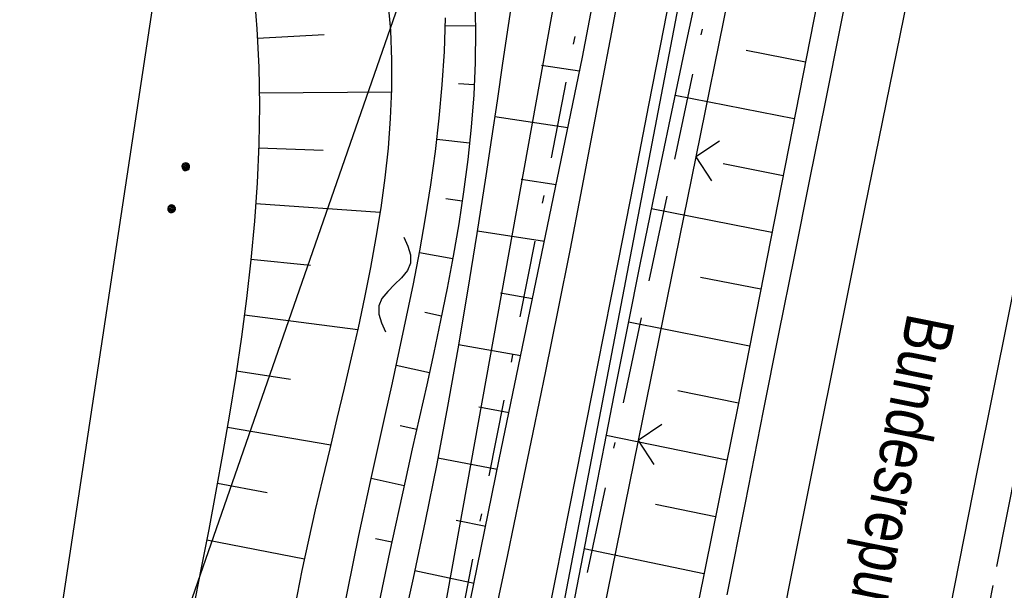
# Model space of a CAD drawing. Extents: x 510526 to 513920, y 467229 to 478797.
# Tile 310 of 467: x 512019 to 512070, y 475111 to 475141. Entities that reach past the tile are written whole.
import ezdxf

# ---------------------------------------------------------------- set-up
doc = ezdxf.new("R2010")
doc.units = 0
doc.header["$LTSCALE"] = 10
doc.header["$MEASUREMENT"] = 0
for name, pattern in [('ACAD_ISO16W100', [73, 15, -6.5, 15, -6.5, 15, -7, 1, -7]), ('ACHSE', [5.5, 4, -0.5, 0.5, -0.5]), ('LT00', [0]), ('LT08', [0.42, 0.2, -0.1, 0.02, -0.1])]:
    doc.linetypes.add(name, pattern=pattern)
doc.layers.get('0').update_dxf_attribs({"linetype": 'LT00'})
for name, color, linetype in [('--WASSER_NUTZUNG', 180, 'Continuous'), ('-AX-020', 250, 'ACHSE'), ('BAB-KABEL', 220, 'ACAD_ISO16W100'), ('BRD', 255, 'Continuous'), ('DFK_AB_L', 21, 'LT00'), ('DFK_KATASTER', 250, 'LT00'), ('DFK_NUTZUNG', 250, 'LT00'), ('STROM_UNTER', 80, 'LT08'), ('V90_AFBR_BAB', 250, 'LT00'), ('V90_BOESCH', 250, 'LT00'), ('V90_BOSCHUNG', 250, 'LT00'), ('V90_LD_MARK', 250, 'LT00'), ('V90_ZAUN', 40, 'LT00')]:
    doc.layers.add(name, color=color, linetype=linetype)
doc.styles.add('Beschrift', font='ARIAL.TTF')

# ---------------------------------------------------------------- blocks, each defined once
blk = doc.blocks.new('SYMB0024')
at = {"color": 0, "linetype": 'ByBlock'}
for p, q in [((-0.5, 0.5), (0, 0)), ((0, 0), (0.5, 0.5))]:
    blk.add_line(p, q, dxfattribs=at)
blk = doc.blocks.new('SYMB7251')
at = {"color": 0, "linetype": 'ByBlock'}
for points in [[(-0.25, 0), (-0.208333, 0.028889), (-0.166667, 0.051111), (-0.125, 0.06), (-0.083333, 0.051111), (-0.041667, 0.028889), (0, 0)], [(0, 0), (0.041667, -0.028889), (0.083333, -0.051111), (0.125, -0.06), (0.166667, -0.051111), (0.208333, -0.028889), (0.25, 0)]]:
    blk.add_lwpolyline(points, dxfattribs=at)
blk = doc.blocks.new('SYMB7112')
at = {"color": 0, "linetype": 'ByBlock'}
for p, q in [((-0.13, 0.012919), (-0.13, -0.012919)), ((-0.125, -0.017105), (-0.125, 0.017105)), ((-0.12, 0.019164), (-0.12, -0.019164)), ((-0.115, -0.019796), (-0.115, 0.019796)), ((-0.11, 0.019164), (-0.11, -0.019164)), ((-0.105, -0.017105), (-0.105, 0.017105)), ((-0.1, 0.012919), (-0.1, -0.012919)), ((-0.095, -0.000126), (-0.095, 0.000146)), ((0.1, 0.012919), (0.1, -0.012919)), ((0.105, -0.017105), (0.105, 0.017105)), ((0.11, 0.019164), (0.11, -0.019164)), ((0.115, -0.019796), (0.115, 0.019796)), ((0.12, 0.019164), (0.12, -0.019164)), ((0.125, -0.017105), (0.125, 0.017105)), ((0.13, 0.012919), (0.13, -0.012919)), ((0.135, -0.000126), (0.135, 0.000146))]:
    blk.add_line(p, q, dxfattribs=at)
for points in [[(-0.095, 0), (-0.096981, 0.008678), (-0.10253, 0.015637), (-0.11055, 0.019499), (-0.11945, 0.019499), (-0.12747, 0.015637), (-0.133019, 0.008678), (-0.135, 0)], [(-0.135, 0), (-0.133019, -0.008678), (-0.12747, -0.015637), (-0.11945, -0.019499), (-0.11055, -0.019499), (-0.10253, -0.015637), (-0.096981, -0.008678), (-0.095, 0)], [(0.135, 0), (0.133019, 0.008678), (0.12747, 0.015637), (0.11945, 0.019499), (0.11055, 0.019499), (0.10253, 0.015637), (0.096981, 0.008678), (0.095, 0)], [(0.095, 0), (0.096981, -0.008678), (0.10253, -0.015637), (0.11055, -0.019499), (0.11945, -0.019499), (0.12747, -0.015637), (0.133019, -0.008678), (0.135, 0)]]:
    blk.add_lwpolyline(points, dxfattribs=at)

msp = doc.modelspace()

# ---------------------------------------------------------------- linework, layer by layer
at = {"layer": '-AX-020', "ltscale": 0.2, "flags": 128}
msp.add_lwpolyline([(513881.716, 478796.972), (513877.87, 478787.354), (513870.367, 478768.801), (513862.788, 478750.278), (513855.137, 478731.786), (513847.411, 478713.324), (513839.611, 478694.893), (513831.738, 478676.494), (513823.791, 478658.127), (513815.771, 478639.791), (513807.678, 478621.487), (513799.512, 478603.216), (513791.272, 478584.978), (513782.96, 478566.773), (513774.576, 478548.601), (513766.118, 478530.463), (513757.588, 478512.359), (513748.986, 478494.289), (513740.312, 478476.254), (513731.565, 478458.253), (513722.747, 478440.287), (513713.857, 478422.357), (513704.896, 478404.463), (513695.863, 478386.605), (513686.758, 478368.782), (513677.583, 478350.997), (513668.336, 478333.248), (513659.019, 478315.536), (513649.63, 478297.862), (513640.172, 478280.225), (513630.643, 478262.626), (513621.043, 478245.066), (513611.374, 478227.544), (513601.634, 478210.061), (513591.825, 478192.617), (513586.745, 478183.647), (513576.83, 478166.262), (513566.848, 478148.917), (513556.8, 478131.609), (513546.688, 478114.338), (513536.514, 478097.104), (513526.28, 478079.906), (513515.988, 478062.743), (513505.638, 478045.613), (513495.234, 478028.517), (513484.778, 478011.453), (513474.27, 477994.421), (513463.712, 477977.419), (513453.108, 477960.447), (513442.457, 477943.503), (513431.762, 477926.587), (513421.026, 477909.698), (513410.248, 477892.835), (513399.432, 477875.997), (513388.579, 477859.182), (513377.691, 477842.39), (513366.769, 477825.62), (513355.815, 477808.871), (513344.831, 477792.142), (513333.819, 477775.431), (513322.78, 477758.738), (513311.715, 477742.062), (513300.628, 477725.401), (513289.519, 477708.754), (513278.389, 477692.121), (513267.242, 477675.5), (513256.078, 477658.891), (513244.899, 477642.291), (513233.706, 477625.7), (513222.502, 477609.117), (513211.288, 477592.542), (513200.066, 477575.971), (513188.837, 477559.405), (513177.603, 477542.843), (513166.366, 477526.282), (513154.797, 477509.239), (513142.496, 477491.114), (513130.197, 477472.988), (513117.902, 477454.859), (513105.613, 477436.726), (513093.333, 477418.587), (513081.064, 477400.44), (513068.808, 477382.285), (513056.567, 477364.119), (513044.344, 477345.942), (513032.141, 477327.752), (513019.958, 477309.547), (513007.8, 477291.325), (512995.668, 477273.087), (512983.565, 477254.83), (512971.492, 477236.552), (512959.452, 477218.253), (512947.447, 477199.931), (512935.479, 477181.584), (512923.551, 477163.212), (512911.665, 477144.812), (512899.822, 477126.385), (512888.026, 477107.927), (512876.279, 477089.439), (512864.582, 477070.918), (512852.939, 477052.364), (512841.352, 477033.775), (512829.822, 477015.15), (512818.352, 476996.488), (512806.945, 476977.787), (512795.603, 476959.048), (512789.644, 476949.141), (512778.405, 476930.339), (512767.236, 476911.496), (512756.135, 476892.613), (512745.103, 476873.688), (512734.14, 476854.724), (512723.246, 476835.72), (512712.422, 476816.676), (512701.668, 476797.593), (512690.983, 476778.471), (512680.369, 476759.309), (512669.824, 476740.11), (512659.35, 476720.871), (512648.946, 476701.595), (512638.612, 476682.281), (512628.349, 476662.929), (512618.157, 476643.54), (512608.036, 476624.113), (512597.985, 476604.65), (512588.006, 476585.15), (512578.098, 476565.614), (512568.261, 476546.042), (512558.497, 476526.434), (512548.803, 476506.791), (512539.182, 476487.112), (512529.632, 476467.399), (512520.155, 476447.65), (512510.749, 476427.867), (512501.416, 476408.05), (512492.156, 476388.199), (512482.968, 476368.314), (512473.852, 476348.396), (512464.81, 476328.445), (512455.84, 476308.46), (512446.944, 476288.443), (512438.12, 476268.394), (512429.37, 476248.313), (512420.694, 476228.2), (512412.09, 476208.055), (512403.561, 476187.879), (512395.105, 476167.672), (512386.723, 476147.434), (512378.415, 476127.166), (512370.181, 476106.867), (512362.021, 476086.539), (512353.936, 476066.181), (512345.925, 476045.794), (512337.988, 476025.377), (512330.127, 476004.932), (512322.339, 475984.458), (512314.627, 475963.955), (512306.989, 475943.425), (512299.427, 475922.867), (512291.94, 475902.281), (512284.528, 475881.669), (512277.191, 475861.029), (512269.93, 475840.362), (512262.744, 475819.67), (512255.634, 475798.951), (512248.599, 475778.206), (512241.641, 475757.436), (512234.758, 475736.641), (512227.951, 475715.82), (512221.221, 475694.975), (512214.566, 475674.105), (512207.988, 475653.211), (512201.487, 475632.294), (512200.128, 475627.887), (512194.281, 475608.791), (512188.5, 475589.674), (512182.785, 475570.538), (512177.137, 475551.381), (512171.56, 475532.204), (512166.053, 475513.007), (512160.618, 475493.788), (512155.257, 475474.55), (512149.971, 475455.29), (512148.09, 475448.361), (512142.908, 475429.074), (512137.804, 475409.765), (512132.778, 475390.436), (512127.829, 475371.088), (512122.957, 475351.719), (512118.163, 475332.332), (512113.447, 475312.925), (512108.808, 475293.499), (512104.247, 475274.055), (512099.765, 475254.593), (512095.36, 475235.113), (512091.033, 475215.616), (512086.785, 475196.101), (512082.614, 475176.57), (512078.522, 475157.022), (512074.508, 475137.458), (512070.573, 475117.878), (512066.716, 475098.282), (512063.238, 475080.246), (512059.532, 475060.621), (512055.901, 475040.983), (512052.344, 475021.33), (512048.857, 475001.665), (512045.438, 474981.988), (512042.084, 474962.3), (512038.794, 474942.602), (512035.562, 474922.893), (512032.388, 474903.175), (512029.269, 474883.449), (512026.201, 474863.714), (512023.183, 474843.972), (512020.21, 474824.222), (512017.282, 474804.467), (512014.394, 474784.705), (512011.544, 474764.937), (512008.73, 474745.165), (512005.949, 474725.388), (512003.198, 474705.607), (512000.474, 474685.821), (511997.775, 474666.033), (511995.098, 474646.242), (511992.439, 474626.448), (511989.798, 474606.651), (511987.169, 474586.854), (511984.552, 474567.054), (511981.943, 474547.253), (511979.34, 474527.452), (511976.744, 474507.689), (511975.127, 474495.377), (511973.477, 474482.815), (511971.825, 474470.254), (511970.169, 474457.693), (511968.506, 474445.133), (511966.835, 474432.574), (511965.154, 474420.016), (511963.46, 474407.46), (511961.752, 474394.906), (511960.027, 474382.355), (511958.283, 474369.806), (511956.518, 474357.259), (511954.73, 474344.717), (511952.918, 474332.177), (511951.078, 474319.642), (511949.209, 474307.111), (511947.309, 474294.584), (511945.376, 474282.063), (511943.407, 474269.547), (511941.4, 474257.038), (511939.355, 474244.534), (511937.267, 474232.038), (511935.137, 474219.549), (511932.96, 474207.067), (511930.736, 474194.594), (511928.462, 474182.131), (511926.136, 474169.676), (511923.757, 474157.232), (511921.321, 474144.799), (511918.829, 474132.377), (511916.276, 474119.967), (511913.661, 474107.57), (511910.982, 474095.187), (511908.238, 474082.818), (511905.425, 474070.464), (511902.544, 474058.127), (511899.59, 474045.806), (511896.562, 474033.504), (511893.47, 474021.261), (511890.29, 474008.997), (511887.033, 473996.753), (511883.699, 473984.53), (511880.287, 473972.328), (511876.798, 473960.148), (511873.233, 473947.991), (511869.591, 473935.856), (511865.873, 473923.745), (511862.077, 473911.656), (511858.206, 473899.593), (511854.259, 473887.554), (511850.236, 473875.54), (511846.136, 473863.552), (511841.962, 473851.59), (511837.711, 473839.654), (511833.386, 473827.746), (511828.985, 473815.865), (511824.51, 473804.012), (511819.96, 473792.188), (511815.335, 473780.392), (511810.636, 473768.626), (511805.863, 473756.89), (511801.015, 473745.185), (511796.094, 473733.51), (511791.099, 473721.866), (511786.031, 473710.255), (511780.889, 473698.675), (511775.675, 473687.128), (511770.388, 473675.615), (511765.028, 473664.135), (511759.596, 473652.689), (511754.091, 473641.278), (511748.515, 473629.901), (511742.867, 473618.56), (511737.147, 473607.255), (511731.356, 473595.986), (511725.494, 473584.754), (511719.562, 473573.559), (511713.558, 473562.402), (511707.485, 473551.283), (511701.341, 473540.203), (511695.128, 473529.162), (511688.845, 473518.159), (511682.492, 473507.198), (511676.07, 473496.276), (511669.58, 473485.395), (511663.021, 473474.555), (511656.394, 473463.757), (511649.699, 473453.001), (511642.935, 473442.288), (511636.105, 473431.617), (511629.207, 473420.99), (511622.242, 473410.406), (511615.211, 473399.867), (511608.113, 473389.372), (511600.949, 473378.922), (511593.719, 473368.518), (511586.423, 473358.16), (511579.062, 473347.848), (511571.637, 473337.582), (511564.147, 473327.364), (511556.592, 473317.193), (511548.973, 473307.07), (511541.291, 473296.996), (511533.545, 473286.969), (511525.735, 473276.993), (511517.863, 473267.066), (511509.929, 473257.188), (511501.932, 473247.361), (511493.873, 473237.584), (511485.753, 473227.859), (511477.572, 473218.186), (511475.548, 473215.811), (511467.291, 473206.202), (511458.976, 473196.642), (511450.605, 473187.132), (511442.182, 473177.667), (511433.709, 473168.249), (511425.188, 473158.872), (511416.622, 473149.537), (511408.014, 473140.241), (511399.365, 473130.982), (511390.679, 473121.758), (511381.958, 473112.568), (511373.205, 473103.409), (511364.421, 473094.278), (511355.61, 473085.175), (511346.772, 473076.096), (511337.912, 473067.039), (511329.031, 473058.003), (511320.132, 473048.986), (511311.216, 473039.984), (511302.286, 473030.997), (511293.345, 473022.02), (511284.394, 473013.053), (511275.436, 473004.094), (511266.473, 472995.139), (511255.909, 472984.591), (511236.789, 472965.502), (511230.177, 472958.9), (511223.567, 472952.294), (511216.964, 472945.683), (511210.368, 472939.063), (511203.785, 472932.433), (511197.215, 472925.788), (511190.663, 472919.125), (511184.131, 472912.443), (511177.622, 472905.739), (511171.139, 472899.01), (511164.685, 472892.252), (511158.263, 472885.464), (511151.877, 472878.643), (511145.529, 472871.786), (511139.222, 472864.891), (511132.96, 472857.955), (511126.746, 472850.976), (511120.583, 472843.952), (511114.476, 472836.881), (511109.32, 472830.82), (511103.322, 472823.655), (511097.386, 472816.438), (511091.511, 472809.171), (511085.699, 472801.854), (511079.95, 472794.488), (511074.265, 472787.072), (511068.642, 472779.609), (511063.084, 472772.097), (511057.591, 472764.538), (511052.162, 472756.933), (511046.799, 472749.281), (511041.501, 472741.584), (511036.27, 472733.841), (511031.105, 472726.054), (511026.007, 472718.223), (511020.976, 472710.349), (511016.012, 472702.431), (511011.117, 472694.472), (511006.29, 472686.471), (511001.532, 472678.429), (510996.842, 472670.347), (510992.223, 472662.225), (510987.672, 472654.063), (510983.192, 472645.863), (510978.782, 472637.625), (510974.443, 472629.349), (510970.175, 472621.036), (510965.978, 472612.687), (510961.853, 472604.303), (510957.799, 472595.883), (510953.818, 472587.43), (510949.91, 472578.942), (510946.074, 472570.422), (510942.311, 472561.868), (510938.622, 472553.283), (510935.007, 472544.666), (510931.465, 472536.02), (510927.997, 472527.343), (510924.604, 472518.636), (510921.286, 472509.901), (510918.042, 472501.138), (510914.874, 472492.347), (510911.781, 472483.529), (510908.763, 472474.686), (510905.821, 472465.817), (510902.956, 472456.923), (510900.166, 472448.004), (510897.454, 472439.062), (510894.817, 472430.098), (510892.258, 472421.111), (510889.776, 472412.102), (510887.37, 472403.073), (510885.043, 472394.023), (510882.792, 472384.954), (510880.62, 472375.866), (510878.525, 472366.759), (510876.509, 472357.635), (510874.57, 472348.494), (510872.71, 472339.337), (510870.929, 472330.164), (510869.226, 472320.976), (510867.602, 472311.774), (510866.056, 472302.558), (510864.59, 472293.33), (510863.202, 472284.089), (510861.894, 472274.837), (510860.665, 472265.574), (510859.516, 472256.301), (510858.445, 472247.018), (510857.455, 472237.726), (510856.544, 472228.427), (510855.712, 472219.119), (510854.96, 472209.806), (510854.288, 472200.485), (510853.696, 472191.159), (510853.184, 472181.829), (510852.752, 472172.495), (510852.399, 472163.157), (510852.127, 472153.817), (510851.934, 472144.475), (510851.822, 472135.131), (510851.789, 472125.787), (510851.836, 472116.443), (510851.964, 472107.1), (510852.009, 472104.711), (510852.237, 472095.37), (510852.543, 472086.03), (510852.927, 472076.694), (510853.387, 472067.361), (510853.922, 472058.032), (510854.53, 472048.707), (510855.21, 472039.388), (510855.961, 472030.074), (510856.782, 472020.766), (510857.671, 472011.464), (510858.627, 472002.169), (510859.649, 471992.88), (510860.734, 471983.599), (510861.883, 471974.326), (510863.094, 471965.06), (510864.364, 471955.802), (510865.694, 471946.554), (510867.082, 471937.313), (510868.525, 471928.081), (510870.024, 471918.857), (510871.577, 471909.643), (510873.182, 471900.438), (510874.839, 471891.241), (510876.545, 471882.054), (510878.3, 471872.876), (510880.102, 471863.708), (510881.95, 471854.548), (510883.842, 471845.397), (510885.778, 471836.255), (510887.756, 471827.123), (510889.775, 471817.999), (510891.834, 471808.885), (510893.93, 471799.779), (510896.064, 471790.681), (510898.233, 471781.592), (510900.437, 471772.511), (510902.673, 471763.439), (510904.942, 471754.374), (510907.241, 471745.317), (510909.57, 471736.267), (510911.926, 471727.225), (510914.31, 471718.19), (510916.719, 471709.161), (510919.152, 471700.139), (510921.608, 471691.124), (510924.087, 471682.114), (510926.585, 471673.11), (510929.104, 471664.112), (510931.64, 471655.118), (510934.193, 471646.129), (510936.762, 471637.145), (510939.345, 471628.165), (510941.941, 471619.188), (510944.55, 471610.216), (510947.169, 471601.246), (510949.797, 471592.279), (510952.434, 471583.314), (510955.078, 471574.352), (510957.727, 471565.391), (510960.382, 471556.431), (510963.039, 471547.473), (510967.703, 471531.767), (510970.248, 471523.199), (510975.26, 471506.323), (510980.27, 471489.445), (510985.273, 471472.566), (510990.267, 471455.684), (510995.248, 471438.798), (511000.214, 471421.908), (511005.162, 471405.012), (511010.087, 471388.11), (511014.988, 471371.201), (511019.861, 471354.283), (511024.703, 471337.357), (511029.511, 471320.421), (511034.281, 471303.475), (511039.011, 471286.517), (511043.698, 471269.547), (511048.338, 471252.564), (511052.928, 471235.568), (511057.465, 471218.557), (511061.945, 471201.532), (511066.367, 471184.491), (511070.726, 471167.434), (511075.019, 471150.36), (511079.243, 471133.269), (511083.395, 471116.16), (511086.572, 471102.843), (511090.589, 471085.702), (511094.527, 471068.543), (511098.388, 471051.366), (511102.17, 471034.172), (511105.875, 471016.961), (511109.501, 470999.734), (511113.048, 470982.489), (511116.518, 470965.23), (511119.908, 470947.954), (511123.221, 470930.663), (511126.454, 470913.357), (511129.609, 470896.037), (511132.686, 470878.703), (511135.683, 470861.354), (511138.602, 470843.993), (511141.441, 470826.619), (511144.202, 470809.231), (511146.884, 470791.831), (511149.487, 470774.42), (511152.01, 470756.996), (511154.454, 470739.562), (511156.819, 470722.116), (511159.105, 470704.66), (511161.311, 470687.193), (511163.438, 470669.717), (511165.485, 470652.232), (511165.638, 470650.897), (511167.873, 470631.022), (511170.027, 470611.138), (511172.103, 470591.246), (511174.098, 470571.346), (511176.014, 470551.438), (511177.851, 470531.523), (511179.526, 470512.546), (511180.884, 470496.345), (511182.163, 470480.137), (511183.363, 470463.922), (511184.482, 470447.702), (511185.522, 470431.478), (511186.482, 470415.247), (511187.362, 470399.013), (511188.162, 470382.774), (511188.882, 470366.532), (511189.522, 470350.286), (511190.082, 470334.037), (511190.563, 470317.786), (511190.963, 470301.532), (511191.284, 470285.277), (511191.524, 470269.02), (511191.684, 470252.763), (511191.765, 470236.505), (511191.765, 470220.247), (511191.686, 470203.988), (511191.526, 470187.731), (511191.287, 470171.474), (511191.243, 470169.007), (511190.912, 470152.752), (511190.504, 470136.499), (511190.023, 470120.247), (511189.472, 470103.998), (511188.854, 470087.752), (511188.173, 470071.508), (511187.432, 470055.266), (511186.634, 470039.027), (511185.783, 470022.791), (511184.882, 470006.558), (511183.935, 469990.327), (511182.944, 469974.099), (511181.913, 469957.873), (511180.846, 469941.65), (511179.745, 469925.429), (511178.614, 469909.21), (511177.457, 469892.993), (511176.276, 469876.777), (511175.075, 469860.563), (511173.858, 469844.35), (511172.627, 469828.139), (511171.386, 469811.927), (511170.138, 469795.717), (511168.847, 469778.991), (511030.959, 467993.348), (511029.419, 467973.407), (511027.883, 467953.466), (511026.353, 467933.525), (511024.832, 467913.582), (511023.323, 467893.64), (511021.828, 467873.695), (511020.353, 467853.75), (511018.898, 467833.804), (511017.467, 467813.855), (511016.063, 467793.903), (511014.69, 467773.951), (511013.35, 467753.995), (511012.046, 467734.038), (511010.782, 467714.078), (511009.56, 467694.116), (511008.383, 467674.151), (511007.254, 467654.183), (511006.177, 467634.211), (511005.154, 467614.237), (511004.188, 467594.261), (511003.284, 467574.281), (511002.442, 467554.299), (511001.667, 467534.314), (511000.962, 467514.327), (511000.329, 467494.336), (510999.772, 467474.345), (510999.556, 467465.709), (510999.112, 467445.714), (510998.747, 467425.717), (510998.463, 467405.719), (510998.259, 467385.719), (510998.135, 467365.72), (510998.091, 467345.72), (510998.127, 467325.72), (510998.243, 467305.721), (510998.439, 467285.721), (510998.715, 467265.723), (510999.071, 467245.726), (510999.432, 467229.156)], dxfattribs=at)
at = {"layer": 'BAB-KABEL', "ltscale": 0.03, "flags": 128}
msp.add_lwpolyline([(513339.839, 477816.319), (513312.266, 477774.649), (513284.672, 477732.996), (513252.5, 477694.412), (513223.881, 477653.496), (513195.795, 477612.121), (513167.629, 477570.875), (513139.88, 477529.298), (513111.793, 477487.916), (513083.807, 477446.454), (513055.844, 477404.978), (513022.492, 477355.034), (513000.515, 477321.52), (512973.122, 477279.62), (512945.422, 477237.871), (512917.575, 477196.217), (512879.155, 477137.499), (512858.339, 477103.216), (512837.389, 477068.954), (512811.451, 477026.06), (512784.195, 476983.896), (512756.652, 476941.559), (512731.123, 476898.632), (512706.393, 476854.964), (512681.949, 476811.101), (512658.869, 476770.394), (512633.742, 476723.052), (512609.823, 476678.973), (512586.03, 476634.72), (512574.463, 476609.04), (512565.77, 476584.237), (512545.206, 476542.916), (512523.454, 476497.739), (512501.769, 476452.474), (512480.246, 476407.171), (512458.846, 476361.789), (512438.563, 476315.939), (512418.177, 476270.118), (512378.72, 476177.833), (512359.892, 476131.364), (512341.348, 476084.783), (512322.575, 476038.314), (512304.817, 475991.341), (512287.677, 475944.24), (512270.282, 475897.168), (512254.121, 475849.696), (512237.768, 475802.276), (512221.53, 475754.824), (512205.859, 475707.192), (512190.782, 475659.377), (512175.78, 475611.52), (512161.516, 475563.423), (512145.692, 475515.804), (512137.725, 475496.074), (512130.625, 475467.918), (512119.035, 475418.91), (512105.583, 475370.555), (512100.73, 475351.099), (512084.182, 475320.513), (512082.618, 475318.668), (512071.987, 475296.243), (512062.064, 475264.372), (512059.316, 475232.902), (512061.872, 475193.176), (512054.818, 475143.1), (512045.689, 475099.989), (512036.29, 475050.898), (512027.273, 475001.725), (512018.223, 474952.549), (512008.899, 474903.418), (512000.14, 474854.229), (511992.355, 474804.855), (511985.273, 474755.369), (511977.385, 474700.851), (511969.41, 474646.425), (511966.53, 474615.204), (511972.795, 474604.79), (511970.049, 474596.165), (511959.565, 474586.374), (511941.907, 474517.478), (511936.852, 474477.772), (511926.657, 474399.733), (511919.973, 474355.376), (511910.09, 474296.615), (511899.454, 474238.126), (511883.784, 474152.683), (511870.289, 474094.001), (511857.131, 474053.876), (511852.776, 474012.454), (511853.171, 473966.862), (511852.492, 473957.146), (511851.311, 473949.656), (511841.692, 473942.065), (511825.821, 473895.229), (511826.651, 473894.117), (511810.899, 473851.945), (511793.573, 473805.027), (511775.285, 473758.358), (511755.124, 473712.475), (511734.052, 473667.008), (511712.225, 473621.972), (511689.498, 473577.273), (511665.157, 473533.497), (511639.854, 473490.241), (511612.908, 473448.14), (511601.588, 473431.806), (511558.048, 473366.072), (511514.894, 473306.01), (511484.056, 473267.454), (511450.631, 473224.7), (511393.065, 473164.53), (511363.017, 473132.866), (511308.517, 473076.446), (511275.572, 473040.359), (511243.006, 473009.331), (511235.22, 472986.054), (511231.03, 472981.056), (511075.99, 472813.106), (511070.243, 472807.304), (511057.801, 472797.513), (511038.028, 472769.96), (511010.695, 472730.526), (510983.876, 472687.185), (510959.577, 472643.761), (510934.3, 472604.326), (510904.804, 472574.327), (510913.914, 472558.288), (510911.702, 472550.665), (510911.228, 472549.239), (510895.971, 472514.712), (510882.655, 472477.924), (510872.403, 472460.753), (510857.497, 472432.352), (510836.101, 472381.12), (510836.281, 472368.894), (510832.944, 472355.972), (510830.181, 472332.026), (510848.219, 472325.537), (510838.512, 472271.416), (510831.965, 472215.431), (510830.702, 472169.392), (510828.833, 472118.665), (510829.075, 472067.625), (510833.949, 472011.739), (510842.444, 471951.437), (510849.978, 471906.34), (510856.18, 471866.272), (510867.229, 471812.821), (510879.853, 471762.875), (510891.506, 471713.806), (510903.789, 471665.07), (510916.063, 471616.285), (510929.638, 471568.076), (510950.958, 471501.368), (510971.606, 471429.824), (510974.35, 471422.765), (510989.551, 471366.875), (511004.499, 471314.199), (511016.364, 471270.838), (511026.276, 471232.419), (511039.24, 471184.146), (511056.597, 471116.881), (511065.905, 471078.265), (511077.604, 471030.011), (511089.225, 470981.622), (511098.911, 470932.895), (511107.165, 470884.025), (511116.152, 470835.042), (511125.079, 470786.059), (511133.148, 470736.973), (511137.299, 470706.315), (511129.89, 470689.715), (511129.543, 470684.612), (511132.443, 470671.581), (511143.113, 470670.948), (511145.784, 470638.261), (511151.08, 470588.888), (511155.977, 470539.416), (511159.512, 470489.779), (511162.627, 470440.141), (511165.944, 470390.621), (511167.842, 470340.945), (511167.805, 470291.237), (511167.773, 470272.425), (511169.192, 470243.962), (511168.974, 470223.344), (511163.734, 470203.872), (511151.457, 470170.118), (511152.401, 470145.764), (511161.627, 470107.325), (511162.261, 470078.654), (511157.084, 470021.39), (511153.973, 469975.779), (511150.229, 469924.108), (511146.614, 469878.373), (511141.044, 469826.728), (511133.852, 469745.039), (511131.815, 469700.017), (511128.932, 469655.166), (511125.194, 469595.287), (511130.663, 469554.69), (511130.405, 469544.669), (511121.691, 469477.401)], dxfattribs=at)
at = {"layer": 'DFK_AB_L'}
msp.add_line((512028.342, 475013.257), (512059.779, 475176.714), dxfattribs=at)
at = {"layer": 'DFK_KATASTER'}
for p, q in [((512052.937, 475177.112), (512023.493, 475014.078)), ((512016.257, 475077.848), (512045.973, 475163.152)), ((512016.122, 475077.882), (512026.028, 475143.388))]:
    msp.add_line(p, q, dxfattribs=at)
at = {"layer": 'STROM_UNTER', "ltscale": 2, "flags": 128}
msp.add_lwpolyline([(512106.832, 475395.449), (512100.577, 475370.649), (512096.589, 475359.469), (512083.838, 475334.326), (512065.066, 475297.358), (512056.809, 475270.549), (512053.261, 475243.943), (512053.983, 475218.368), (512054.849, 475186.752), (512052.455, 475168.777), (512050.173, 475152.953), (512034.954, 475075.22), (512023.847, 475014.474), (512009.039, 474933.576), (511995.081, 474858.819), (511990.716, 474830.746), (511982.93, 474777.15), (511977.714, 474741.754), (511964.506, 474649.994), (511961.195, 474618.195), (511958.966, 474609.715), (511956.304, 474599.655), (511945.517, 474601.667), (511868.654, 474617.784), (511864.09, 474615.85), (511856.826, 474617.215), (511855.029, 474620.305), (511851.476, 474623.063), (511837.524, 474630.752), (511826.161, 474638.944)], dxfattribs=at)
at = {"layer": 'V90_AFBR_BAB'}
for points in [[(512093.733, 475237.049), (512092.699, 475232.394), (512091.667, 475227.739), (512090.637, 475223.084), (512089.61, 475218.427), (512088.589, 475213.77), (512087.297, 475207.834), (512086.014, 475201.895), (512084.738, 475195.955), (512083.469, 475190.014), (512082.206, 475184.077), (512080.949, 475178.14), (512079.699, 475172.201), (512078.455, 475166.26), (512077.181, 475160.133), (512075.915, 475154.004), (512074.655, 475147.874), (512073.403, 475141.742), (512071.778, 475133.736), (512070.164, 475125.728), (512068.562, 475117.717), (512066.186, 475105.705)], [(512055.574, 475111.194), (512056.511, 475115.959), (512057.455, 475120.723), (512058.253, 475124.722), (512059.054, 475128.721), (512059.857, 475132.719), (512060.661, 475136.717), (512061.463, 475140.716), (512062.263, 475144.715), (512062.966, 475148.247), (512063.669, 475151.779), (512064.373, 475155.311), (512065.082, 475158.842), (512065.797, 475162.371), (512066.523, 475165.898), (512067.26, 475169.423), (512067.873, 475172.302), (512068.494, 475175.179), (512069.121, 475178.055), (512069.752, 475180.93), (512070.386, 475183.804)], [(512045.562, 475106.5), (512046.659, 475112.002), (512047.753, 475117.504), (512048.843, 475123.006), (512049.928, 475128.509), (512050.717, 475132.541), (512051.505, 475136.573), (512052.292, 475140.605), (512053.081, 475144.638)], [(512050.092, 475143.171), (512049.565, 475140.359), (512049.035, 475137.548), (512048.502, 475134.738), (512047.962, 475131.929), (512047.413, 475129.121), (512046.78, 475125.948), (512046.135, 475122.776), (512045.482, 475119.606), (512044.824, 475116.436), (512044.162, 475113.267), (512043.501, 475110.098)]]:
    msp.add_lwpolyline(points, dxfattribs=at)
at = {"layer": 'V90_BOESCH'}
for points in [[(512069.768, 475192.276), (512069.759, 475191.236), (512069.68, 475190.199), (512069.52, 475189.166), (512056.148, 475121.12), (512051.328, 475097.268)], [(512038.478, 475092.428), (512043.744, 475118.203), (512048.055, 475139.062), (512052.445, 475161.972)], [(512047.383, 475109.592), (512047.988, 475112.712), (512048.593, 475115.832), (512049.2, 475118.952), (512049.811, 475122.071), (512050.428, 475125.188), (512051.055, 475128.304), (512051.832, 475132.098), (512052.624, 475135.89), (512053.427, 475139.678), (512054.24, 475143.466), (512055.06, 475147.251), (512055.885, 475151.036), (512056.712, 475154.82)], [(512044.496, 475142.646), (512044.202, 475140.698), (512043.914, 475138.749), (512043.628, 475136.801), (512043.34, 475134.852), (512043.048, 475132.904), (512042.585, 475129.912), (512042.101, 475126.923), (512041.594, 475123.937), (512041.061, 475120.955), (512040.499, 475117.979), (512039.906, 475115.01), (512039.279, 475112.048), (512038.615, 475109.094)], [(512031.011, 475142.515), (512031.173, 475140.528), (512031.267, 475138.537), (512031.296, 475136.544), (512031.264, 475134.549), (512031.178, 475132.552), (512031.04, 475130.554), (512030.857, 475128.555), (512030.632, 475126.556), (512030.37, 475124.557), (512030.076, 475122.558), (512029.754, 475120.56), (512029.409, 475118.564), (512029.046, 475116.57), (512028.668, 475114.578), (512028.282, 475112.588), (512027.829, 475110.299)], [(512042.48, 475142.062), (512042.516, 475140.454), (512042.495, 475138.778), (512042.417, 475137.103), (512042.288, 475135.43), (512042.111, 475133.757), (512041.893, 475132.086), (512041.637, 475130.416), (512041.349, 475128.747), (512041.035, 475127.079), (512040.698, 475125.411), (512040.343, 475123.745), (512039.977, 475122.079), (512039.603, 475120.414), (512039.226, 475118.75), (512038.853, 475117.086), (512038.045, 475113.377), (512037.275, 475109.67)], [(512037.968, 475141.945), (512038.097, 475140.436), (512038.157, 475138.921), (512038.153, 475137.399), (512038.089, 475135.871), (512037.972, 475134.338), (512037.805, 475132.799), (512037.595, 475131.255), (512037.346, 475129.706), (512037.063, 475128.153), (512036.752, 475126.596), (512036.417, 475125.034), (512036.064, 475123.47), (512035.698, 475121.902), (512035.323, 475120.331), (512034.945, 475118.757), (512034.568, 475117.181), (512034.199, 475115.603), (512033.842, 475114.024), (512033.501, 475112.443), (512033.13, 475110.592)], [(512035.332, 475108.639), (512035.889, 475111.45), (512036.464, 475114.26), (512037.063, 475117.068), (512037.438, 475118.773), (512037.818, 475120.477), (512038.197, 475122.182), (512038.571, 475123.888), (512038.936, 475125.595), (512039.285, 475127.303), (512039.614, 475129.014), (512039.918, 475130.728), (512040.193, 475132.444), (512040.433, 475134.165), (512040.633, 475135.89), (512040.789, 475137.619), (512040.895, 475139.354), (512040.947, 475141.094)]]:
    msp.add_lwpolyline(points, dxfattribs=at)
at = {"layer": 'V90_BOSCHUNG'}
for p, q in [((512040.94, 475140.702), (512042.513, 475140.675)), ((512031.202, 475140.046), (512034.65, 475140.234)), ((512059.623, 475138.802), (512056.56, 475139.403)), ((512045.926, 475138.649), (512047.908, 475138.348)), ((512041.623, 475137.694), (512042.447, 475137.635)), ((512031.292, 475137.211), (512038.149, 475137.266)), ((512059.044, 475135.858), (512052.873, 475137.071)), ((512043.507, 475135.981), (512047.3, 475135.406)), ((512040.511, 475134.804), (512042.206, 475134.611)), ((512031.258, 475134.35), (512034.605, 475134.243)), ((512058.466, 475132.914), (512055.361, 475133.524)), ((512044.878, 475132.739), (512046.692, 475132.464)), ((512031.11, 475131.48), (512037.561, 475131.032)), ((512040.963, 475131.735), (512041.822, 475131.606)), ((512057.887, 475129.97), (512051.646, 475131.197)), ((512042.608, 475130.057), (512046.082, 475129.514)), ((512039.599, 475128.935), (512041.326, 475128.622)), ((512030.86, 475128.594), (512033.944, 475128.283)), ((512057.309, 475127.027), (512054.177, 475127.642)), ((512043.802, 475126.835), (512045.471, 475126.557)), ((512030.524, 475125.701), (512036.397, 475124.941)), ((512039.885, 475125.835), (512040.748, 475125.658)), ((512056.73, 475124.083), (512050.454, 475125.316)), ((512041.635, 475124.172), (512044.86, 475123.602)), ((512030.112, 475122.796), (512032.91, 475122.371)), ((512038.397, 475123.09), (512040.117, 475122.714)), ((512056.15, 475121.128), (512053.011, 475121.757)), ((512042.681, 475120.941), (512044.249, 475120.648)), ((512029.64, 475119.888), (512034.996, 475118.972)), ((512038.604, 475119.974), (512039.46, 475119.782)), ((512055.553, 475118.177), (512049.297, 475119.452)), ((512040.56, 475118.293), (512043.642, 475117.702)), ((512037.099, 475117.232), (512038.803, 475116.86)), ((512029.121, 475116.976), (512031.707, 475116.492)), ((512054.957, 475115.225), (512051.842, 475115.872)), ((512041.508, 475115.057), (512043.038, 475114.747)), ((512028.566, 475114.049), (512033.632, 475113.061)), ((512037.318, 475114.114), (512038.164, 475113.935)), ((512054.363, 475112.285), (512048.155, 475113.572)), ((512039.365, 475112.446), (512042.434, 475111.793))]:
    msp.add_line(p, q, dxfattribs=at)
at = {"layer": 'V90_LD_MARK'}
msp.add_lwpolyline([(512054.937, 475091.916), (512058.79, 475111.611), (512062.721, 475131.29), (512066.731, 475150.955), (512070.819, 475170.603), (512074.986, 475190.236), (512079.23, 475209.852), (512083.551, 475229.451), (512087.949, 475249.033)], dxfattribs=at)
at = {"layer": 'V90_ZAUN'}
for p, q in [((512056.931, 475148.588), (512053.938, 475133.89)), ((512053.938, 475133.89), (512050.944, 475119.192)), ((512050.944, 475119.192), (512047.951, 475104.493))]:
    msp.add_line(p, q, dxfattribs=at)

# ---------------------------------------------------------------- block references
at = {"layer": '--WASSER_NUTZUNG', "xscale": 10.00000000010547, "yscale": 9.99999999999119, "zscale": 10, "rotation": 259.0065000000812}
msp.add_blockref('SYMB7251', (512038.316, 475127.274), dxfattribs=at)
at = {"layer": 'DFK_NUTZUNG', "xscale": 10, "yscale": 10, "zscale": 10, "rotation": 251.28826}
msp.add_blockref('SYMB7112', (512027.112, 475132.292), dxfattribs=at)
at = {"layer": 'V90_ZAUN', "xscale": 2.100000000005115, "yscale": 2.099999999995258, "zscale": 2.1, "rotation": 258.488924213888}
for p in [(512053.938, 475133.89), (512050.944, 475119.192)]:
    msp.add_blockref('SYMB0024', p, dxfattribs=at)

# ---------------------------------------------------------------- texts
at = {"layer": 'BRD', "style": 'Beschrift', "width": 0.8}
msp.add_text('Bundesrepublik Deutschland', height=2.5, rotation=258.7082, dxfattribs=at).set_placement((512064.939, 475125.864))

doc.saveas('drawing.dxf')
